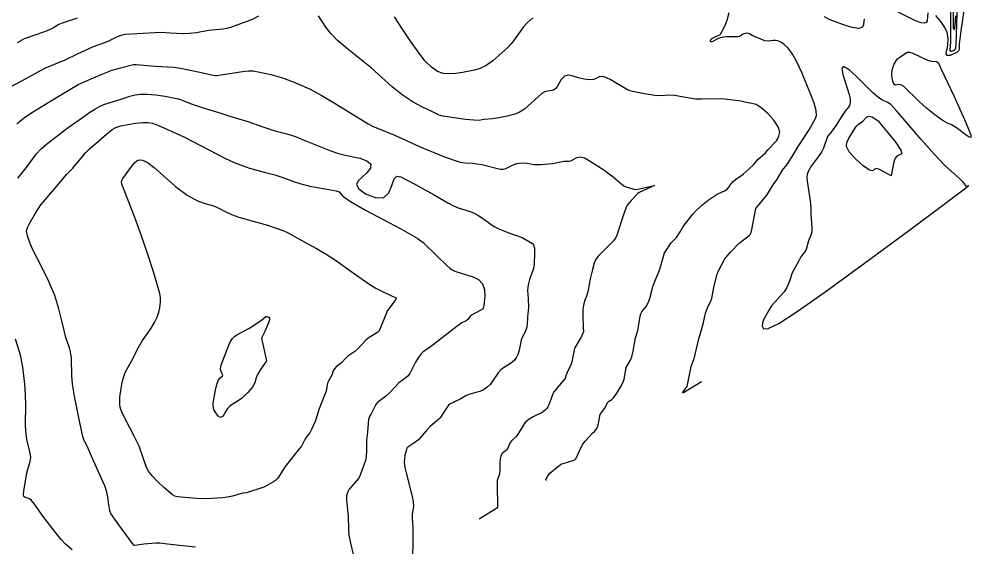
# Model space of a CAD drawing. Extents: x -291892836 to 2945206, y -477993085 to 1832792.
# Drawn here: x 1850179 to 1851220, y 542208 to 542785 of the extents above; entities that cross this region are included whole.
import ezdxf

# ---------------------------------------------------------------- set-up
doc = ezdxf.new("R2010")
doc.units = 0
doc.layers.add('DT_X_Contour_Minor', color=7, linetype='Continuous')

msp = doc.modelspace()

# ---------------------------------------------------------------- linework, layer by layer
at = {"layer": 'DT_X_Contour_Minor'}
for points in [[(1851197.9, 542798.2), (1851198, 542770.2), (1851197.8, 542760.5), (1851197.2, 542751.4), (1851197.6, 542750.3), (1851199.1, 542750.3), (1851201, 542751), (1851202.6, 542752), (1851203.4, 542752.8), (1851203.6, 542753.9), (1851204, 542757.7), (1851204.8, 542779.4), (1851205.9, 542815.9)], [(1851203.2, 542789), (1851202.3, 542774.5), (1851202, 542773.7), (1851201.7, 542773.7), (1851201.3, 542775.7), (1851201, 542782), (1851200.7, 542809.1)], [(1851214, 542804.6), (1851209, 542772.4), (1851207.3, 542757.8), (1851207.2, 542754.1), (1851207.5, 542752.6), (1851207.1, 542751.1), (1851205.2, 542749.3), (1851201.6, 542747.2), (1851197.4, 542745.6), (1851194.2, 542745.5), (1851193.1, 542747.4), (1851193.5, 542750.7), (1851194.5, 542754.3), (1851195.1, 542757.6), (1851195.3, 542763.4), (1851195.1, 542766.7), (1851194.2, 542770.7), (1851191.7, 542776.1), (1851187.1, 542782.8), (1851181.8, 542789.3)], [(1850440.9, 542788.5), (1850433.8, 542784.9), (1850421.2, 542780), (1850410.1, 542776.2), (1850406.2, 542775.1), (1850402.3, 542774.4), (1850386, 542772.8), (1850372.8, 542770.4), (1850365.4, 542769.5), (1850357.7, 542769.2), (1850344.5, 542769.9), (1850334, 542770.7), (1850308.1, 542769.1), (1850295.3, 542768.4), (1850290.1, 542767.4), (1850285.3, 542765.5), (1850276.6, 542761), (1850272.5, 542759.2), (1850260.1, 542754.8), (1850242.4, 542746.9), (1850228.8, 542740.5), (1850206.6, 542731.3), (1850181.5, 542717.5), (1850163, 542707.5)], [(1850850.1, 542706), (1850847.3, 542706.8), (1850844.5, 542708.1), (1850825.7, 542719.3), (1850818.8, 542722.2), (1850814.2, 542722.4), (1850807.6, 542719.4), (1850802.7, 542719), (1850796.9, 542719.7), (1850790.8, 542721.2), (1850785, 542723), (1850779.9, 542723.9), (1850775.6, 542722.9), (1850772.1, 542719.3), (1850766.8, 542710.1), (1850764.4, 542707.8), (1850761.9, 542707.1), (1850756.9, 542706.7), (1850754.1, 542705.8), (1850750.7, 542703.8), (1850746.6, 542700.4), (1850732.3, 542687.3), (1850729.9, 542685.6), (1850725.1, 542683), (1850720.1, 542681), (1850713, 542679.2), (1850702, 542677), (1850696.7, 542676.2), (1850687.5, 542675.7), (1850685.5, 542675.1), (1850682.3, 542674.6), (1850676.4, 542674.7), (1850667.1, 542675.6), (1850642.6, 542679.3), (1850638.3, 542680.2), (1850631.8, 542683.4), (1850618.7, 542689.8), (1850608.8, 542695.4), (1850598, 542702.6), (1850587.2, 542711.4), (1850564.2, 542731.9), (1850538.4, 542752.4), (1850527.6, 542761.5), (1850519.9, 542769.5), (1850514.5, 542776.5), (1850506.4, 542788.7)], [(1850925.3, 542388.7), (1850905.7, 542376.6), (1850904.8, 542376.7), (1850907.7, 542380.8), (1850909.6, 542383.8), (1850910, 542385.4), (1850914.3, 542405.5), (1850916, 542410.5), (1850916.9, 542412.6), (1850922.6, 542435.7), (1850925.6, 542445.5), (1850927.7, 542453.8), (1850929.8, 542464), (1850932.1, 542469.6), (1850935.7, 542477.4), (1850936.6, 542480.1), (1850937.9, 542486.2), (1850939.4, 542493.6), (1850942.5, 542506.5), (1850943.8, 542509.5), (1850947.7, 542517.2), (1850951.1, 542523.1), (1850952.5, 542525.2), (1850957.2, 542530.5), (1850966.8, 542540.4), (1850971.5, 542543.9), (1850977.1, 542548.2), (1850978.7, 542549.8), (1850979.7, 542551.9), (1850980.5, 542555.4), (1850984.8, 542578.1), (1850996.8, 542592.8), (1850999.9, 542597.6), (1851004, 542604.2), (1851007.9, 542609.5), (1851014, 542620), (1851018.7, 542626), (1851024.1, 542634.5), (1851031.8, 542647.1), (1851043.1, 542664.1), (1851050.3, 542676.8), (1851051.2, 542680), (1851050.9, 542685.4), (1851048.6, 542693.5), (1851044.8, 542703.6), (1851035.1, 542726.9), (1851030, 542737.9), (1851025, 542747.1), (1851020.3, 542753.6), (1851016, 542757.7), (1851012.2, 542760.1), (1851009, 542761.4), (1851006.3, 542761.9), (1851003.9, 542761.8), (1851001.4, 542761.4), (1850998.5, 542761.2), (1850994.9, 542761.7), (1850990.3, 542763.3), (1850981, 542767.5), (1850977.8, 542769.1), (1850975.5, 542769.8), (1850973.4, 542769.7), (1850971.2, 542768.8), (1850966.9, 542766.3), (1850965.1, 542765.8), (1850960.6, 542765.9), (1850956.7, 542766), (1850952.2, 542765.9), (1850947.7, 542765.2), (1850943.8, 542764), (1850938.4, 542761.2), (1850936.6, 542760.3), (1850936, 542760.6), (1850935.4, 542761.5), (1850935.3, 542762.2), (1850935.6, 542763.1), (1850936.9, 542764.2), (1850941.7, 542766.5), (1850945.4, 542768.1), (1850946.3, 542769), (1850949.5, 542774.6), (1850951.8, 542779.3), (1850953.7, 542784.2), (1850955.6, 542792.4)], [(1851173.2, 542792.3), (1851172.2, 542783.5), (1851171.3, 542781.6), (1851169.4, 542780.7), (1851165.8, 542781.2), (1851159.7, 542783.5), (1851140.5, 542792.8)], [(1850242.5, 542786.2), (1850226, 542781), (1850222.4, 542779.3), (1850216.6, 542775.8)], [(1850740.9, 542786.5), (1850734.3, 542780.8), (1850730.7, 542776.9), (1850726.9, 542771.8), (1850719.8, 542761.5), (1850717, 542757.9), (1850713.9, 542754.7), (1850703.9, 542745.4), (1850697, 542739.5), (1850689.9, 542734.4), (1850683.3, 542731.3), (1850677.1, 542729.5), (1850663.9, 542727.1), (1850656.7, 542726), (1850649.7, 542725.5), (1850643, 542726), (1850636.5, 542728.2), (1850629.9, 542732.6), (1850622.9, 542739.8), (1850615.4, 542749.5), (1850607.2, 542761.2), (1850598.3, 542774.2), (1850589.7, 542787.6)], [(1851103.8, 542785.4), (1851103.1, 542783.9), (1851102.8, 542779), (1851101.5, 542776.3), (1851097.5, 542775), (1851090.2, 542776.2), (1851080.9, 542778.9), (1851072.1, 542782.2), (1851065.2, 542785), (1851060.1, 542787.9)], [(1850216.6, 542775.8), (1850209.7, 542772.6), (1850198.3, 542768.3), (1850184.3, 542763.6), (1850176.7, 542759.5)], [(1851137.8, 542713.1), (1851136.4, 542714), (1851135.5, 542715.1), (1851134.7, 542717.3), (1851134, 542720.8), (1851133.8, 542725.1), (1851134.1, 542729.4), (1851135, 542733.2), (1851136.3, 542736.2), (1851138.8, 542740.3), (1851140, 542741.7), (1851144, 542744.8), (1851148.9, 542748.1), (1851150.9, 542749), (1851153.1, 542749.1), (1851156.5, 542747.9), (1851172.8, 542740.3), (1851176.7, 542739.2), (1851182.5, 542738.8), (1851184.3, 542737.8), (1851184.7, 542737.1), (1851187.4, 542731.2), (1851201.6, 542701.6), (1851213.3, 542675.5), (1851217.7, 542665.1), (1851220.1, 542658.5), (1851220.2, 542655.7), (1851218.2, 542656.2), (1851214, 542659.2), (1851208.6, 542663.5), (1851203.4, 542667.3), (1851198.9, 542669.7), (1851194.5, 542671.7), (1851188.7, 542674.9), (1851180.7, 542680.6), (1851171.7, 542687.9), (1851163.2, 542695.5), (1851146.8, 542711.6), (1851143.4, 542713.3), (1851140.8, 542713.7), (1851137.8, 542713.1)], [(1850176.3, 542670.6), (1850179.4, 542673.5), (1850186.2, 542678.7), (1850193.6, 542683.6), (1850212.6, 542695.2), (1850223.6, 542701.9), (1850243.6, 542713.7), (1850268.5, 542724.6), (1850279.6, 542729.1), (1850288.2, 542731.5), (1850304.2, 542735.5), (1850306.8, 542735.5), (1850328.2, 542733.9), (1850348.3, 542732.7), (1850355.5, 542731.7), (1850374.7, 542727.7), (1850392.9, 542723.5), (1850395.1, 542723.6), (1850406.7, 542725.5), (1850423.2, 542728.2), (1850429.5, 542728.7), (1850434.8, 542728.6), (1850440.3, 542727.7), (1850454.4, 542724.6), (1850467.1, 542721), (1850478.7, 542716.7), (1850486.5, 542713.6), (1850496.6, 542709), (1850509.3, 542702.2), (1850524.7, 542693.1), (1850560.6, 542670.9), (1850565.6, 542668.4), (1850589, 542658.8), (1850603.4, 542652.4), (1850610.4, 542648.9), (1850619.6, 542645.1), (1850642.4, 542635.5), (1850653.7, 542631.3), (1850661.6, 542629), (1850666.9, 542628.2), (1850675.2, 542627.8), (1850679.8, 542627.1), (1850685, 542626.2), (1850705.1, 542621.2), (1850708.3, 542621.1), (1850711.3, 542621.9), (1850718.8, 542625.8), (1850723.6, 542627.4), (1850729.1, 542628), (1850734.5, 542627.7), (1850742.3, 542626.4), (1850743, 542626.2), (1850749.5, 542626.5), (1850762.3, 542627.4), (1850774.9, 542630), (1850780.7, 542629.9), (1850783.3, 542630.6), (1850789.2, 542633.9), (1850792.9, 542634.6), (1850797.3, 542633.5), (1850801.9, 542631.1), (1850818.7, 542620.7), (1850828.9, 542612.7), (1850839.2, 542604), (1850841.9, 542602.4), (1850845.3, 542601.1), (1850851.8, 542599.5), (1850853.9, 542599.2), (1850855.8, 542599.4), (1850867.6, 542602.1), (1850873.9, 542603.5), (1850857.2, 542595.8), (1850855.9, 542594.8), (1850848.5, 542586.9), (1850844.2, 542581.8), (1850843.1, 542579.7), (1850840.9, 542573.5), (1850832.4, 542547.9), (1850831, 542545.4), (1850829, 542542.8), (1850824.2, 542537.8), (1850812.1, 542525.7), (1850809.6, 542522.2), (1850807.9, 542518.6), (1850806.1, 542511.5), (1850803.7, 542501.4), (1850801.2, 542487), (1850799.2, 542481.4)], [(1851063.3, 542656.9), (1851058.8, 542644.1), (1851056.7, 542639.7), (1851053.2, 542634.8), (1851045.6, 542624.5), (1851042.3, 542618.8), (1851041.1, 542615.5), (1851040.6, 542612.6), (1851041, 542608.2), (1851044.2, 542586.8), (1851045, 542579.9), (1851045.2, 542571.1), (1851045.3, 542567.3), (1851046.1, 542557.5), (1851046.1, 542552.8), (1851045.2, 542549), (1851042.6, 542543), (1851039.8, 542533.3), (1851038.1, 542530.4), (1851034.2, 542525.3), (1851031.5, 542520.5), (1851028.3, 542514.5), (1851024.8, 542507.9), (1851022.8, 542502), (1851021.9, 542498.8), (1851018.9, 542492), (1851016, 542487.3), (1851002.2, 542471.7), (1850998.7, 542466.3), (1850993.5, 542457.4), (1850992.8, 542455.6), (1850992.1, 542453.1), (1850991.7, 542449.6), (1850993.1, 542446.8), (1850998.5, 542447.1), (1851009.9, 542452.7), (1851030.1, 542465.6), (1851061.8, 542487.8), (1851105.4, 542519.5), (1851151.9, 542553.8), (1851189.6, 542581.8), (1851217.2, 542602.8), (1851217.5, 542603.3), (1851215.2, 542602.3), (1851211.9, 542606.7), (1851207.9, 542610.6), (1851201.4, 542616.4), (1851192.2, 542625), (1851180.2, 542637.4), (1851165.8, 542653.7), (1851139.6, 542684.4), (1851132.4, 542691.9), (1851128.7, 542694.6), (1851124.8, 542695.8), (1851122.8, 542696.9), (1851117.7, 542700.6), (1851112.6, 542705.1), (1851095.2, 542722.5), (1851086.9, 542729.8), (1851080.8, 542733.5), (1851078.8, 542731.2), (1851080, 542724.6), (1851087, 542703), (1851088, 542697.9), (1851088, 542694), (1851087.2, 542691), (1851086.2, 542689), (1851084.5, 542687), (1851083.3, 542685.6), (1851079.1, 542679.3), (1851072.6, 542669.3), (1851069.3, 542664.3), (1851065.8, 542659.7), (1851063.3, 542656.9)], [(1850755.5, 542280.9), (1850755.9, 542281.4), (1850755.4, 542281.4), (1850755.3, 542282), (1850757, 542285.2), (1850759.5, 542288.8), (1850763.7, 542292.3), (1850771.2, 542298.3), (1850772.6, 542299), (1850777.9, 542300.7), (1850786.8, 542303.6), (1850787.8, 542304.5), (1850790.1, 542309.2), (1850794.8, 542319.7), (1850798.1, 542323.8), (1850806.7, 542333), (1850808.3, 542334.6), (1850810.2, 542336.7), (1850811.7, 542339.4), (1850812.7, 542342.9), (1850814.2, 542352.1), (1850814.9, 542353.8), (1850817.3, 542356.8), (1850818.7, 542358.5), (1850820, 542360.4), (1850822.6, 542366.2), (1850823.8, 542367.3), (1850827.3, 542369.5), (1850829.2, 542371.4), (1850832.8, 542376.3), (1850837, 542383.1), (1850839.7, 542388.5), (1850840.7, 542391.7), (1850842.9, 542404.3), (1850848, 542413.3), (1850849.1, 542416.1), (1850850.7, 542422.4), (1850853.2, 542436.9), (1850855.8, 542444.8), (1850857.2, 542453.5), (1850858.3, 542460.7), (1850859, 542463), (1850860.3, 542465.2), (1850864.9, 542471.1), (1850867.2, 542475.1), (1850869, 542479.8), (1850871, 542488.3), (1850872.1, 542492.9), (1850874.8, 542499.5), (1850878.1, 542507.2), (1850879.8, 542512.1), (1850885, 542529.7), (1850887.4, 542533.5), (1850890.9, 542538.7), (1850892.8, 542541.1), (1850898.2, 542546.4), (1850902, 542552.9), (1850905.5, 542558.7), (1850916.1, 542572.1), (1850920.1, 542576.4), (1850927.3, 542583), (1850932.6, 542587.2), (1850942.5, 542593.8), (1850948, 542596.3), (1850950.8, 542597.6), (1850953.4, 542599.5), (1850955.6, 542602), (1850957.7, 542605), (1850960.1, 542607.9), (1850963, 542610.3), (1850969.2, 542614.2), (1850971.5, 542616.2), (1850977.8, 542622.1), (1850982.2, 542626), (1850987.2, 542631.7), (1850995.3, 542639.1), (1850998.1, 542642.5), (1851007.4, 542652.1), (1851008.7, 542654.1), (1851010.2, 542657.2), (1851011, 542661.6), (1851009.4, 542667.6), (1851004.6, 542674.9), (1850997.8, 542682.4), (1850990.8, 542688.4), (1850985.1, 542691.8), (1850980.6, 542693.2), (1850974.4, 542694.3), (1850968.5, 542695.5), (1850959.6, 542696.6), (1850950.4, 542697.7), (1850947, 542698.2), (1850925.4, 542697.6), (1850919, 542697.9), (1850910.2, 542699.1), (1850896, 542701.9), (1850889.6, 542702), (1850881.3, 542701.3), (1850874.3, 542701.9), (1850863, 542703.5), (1850850.1, 542706)], [(1850177.4, 542611.5), (1850186.7, 542622.8), (1850197.6, 542637.5), (1850202.9, 542643.4), (1850208.9, 542648.7), (1850232.5, 542666.7), (1850248.3, 542677.9), (1850256.1, 542683.4), (1850261.6, 542686.9), (1850267, 542689.9), (1850271.6, 542691.9), (1850293.7, 542698.8)], [(1850293.7, 542698.8), (1850300.1, 542700.9), (1850305.9, 542702.5), (1850311.8, 542703.3), (1850319.1, 542703.3), (1850328.5, 542702.4), (1850338.6, 542701), (1850347.3, 542699.4), (1850353.4, 542698), (1850357.4, 542696.7), (1850367, 542692.7), (1850379.3, 542688.7), (1850399.5, 542682.6), (1850409.5, 542679.3), (1850429, 542673.4), (1850445.6, 542667.7), (1850458.8, 542663.1), (1850471.9, 542659.8), (1850481.1, 542656.8), (1850493.3, 542652), (1850519, 542641.6), (1850528.3, 542638.5), (1850535.7, 542636.7), (1850551.5, 542633.2), (1850559.2, 542630.5), (1850563.6, 542626.9), (1850563.2, 542622.4), (1850559.4, 542617.4), (1850549.7, 542608.6), (1850547.9, 542604.6), (1850550.4, 542599.9), (1850558, 542594.4), (1850568.3, 542590.2), (1850577.6, 542590), (1850583.5, 542595.3), (1850586.8, 542603.5), (1850589.2, 542610.6), (1850592.1, 542613.6), (1850596.4, 542612.9), (1850611.8, 542604.7), (1850632.1, 542593.4), (1850648, 542584.3), (1850654.1, 542581.1), (1850659.3, 542579), (1850672.5, 542574.8), (1850676.9, 542573), (1850681.5, 542570.5), (1850690.8, 542564), (1850695.2, 542560.8), (1850699.4, 542558.2), (1850703.7, 542556), (1850714.5, 542551.8), (1850729.2, 542546.4), (1850740.6, 542540.1), (1850741.8, 542538.4), (1850742.6, 542535), (1850742.8, 542529.6), (1850742.4, 542517.7), (1850741.9, 542514), (1850741.2, 542511.4), (1850737.3, 542500.5), (1850736, 542496.1), (1850735.4, 542492.4), (1850735.2, 542488.8), (1850735.8, 542480), (1850736.3, 542470.1), (1850735.5, 542463), (1850735.1, 542459.6), (1850734.7, 542451.4), (1850734, 542447.3), (1850732.5, 542443.6), (1850729.1, 542437.3), (1850728, 542434.2), (1850725.9, 542423.3), (1850724.7, 542419.3), (1850723, 542415.6), (1850720.7, 542412.6), (1850718.1, 542410.1), (1850714.3, 542407.3), (1850708.8, 542404), (1850706, 542401.8), (1850703.1, 542398.8), (1850694.6, 542386.4), (1850691, 542382.9), (1850687, 542380.1), (1850682.8, 542378.2), (1850678.6, 542377), (1850671, 542375.1), (1850667.8, 542373.6), (1850661.5, 542369.8), (1850654.5, 542366.5), (1850650, 542364.3), (1850648.7, 542363.1), (1850643.6, 542355.6), (1850639.7, 542349.6), (1850638.3, 542348.2), (1850633.5, 542344.1), (1850628.5, 542340), (1850624.2, 542335.1), (1850615.8, 542325.4), (1850608.4, 542320.3)], [(1851132.8, 542613.9), (1851125.1, 542618.5), (1851120.2, 542621), (1851116.4, 542622), (1851114.5, 542620.8), (1851112.9, 542619.3), (1851109.3, 542620.1), (1851102.2, 542625), (1851093.9, 542632.5), (1851087.1, 542640.1), (1851084.2, 542646.1), (1851084.3, 542650.3), (1851086.7, 542655.1), (1851094.5, 542667.9), (1851097.1, 542670.3), (1851101.8, 542673.8), (1851105.9, 542678.1), (1851107.4, 542678.8), (1851109.1, 542679.1), (1851110.6, 542678.9), (1851112, 542678.4), (1851116.7, 542675.7), (1851118.6, 542674), (1851122.9, 542669.1), (1851130.1, 542660.4), (1851137.9, 542650.4), (1851143.4, 542642.2), (1851144.5, 542638.2), (1851142.5, 542637), (1851139.5, 542636), (1851137.3, 542633.2), (1851135.9, 542629.1), (1851132.8, 542613.9)], [(1850305.6, 542209.9), (1850304.6, 542210), (1850303.1, 542212), (1850288.1, 542232.6), (1850279.4, 542245), (1850278, 542248), (1850276.8, 542256.8), (1850275.8, 542263.2), (1850274.5, 542269.5), (1850272.6, 542275), (1850260.2, 542302.5), (1850253.7, 542317.6), (1850249.7, 542325.4), (1850248.4, 542330.6), (1850244, 542351.1), (1850239.6, 542373.2), (1850238.3, 542379.7), (1850237.2, 542387), (1850236.7, 542394.8), (1850236.1, 542414.6), (1850235.2, 542421.7), (1850233.9, 542426.1), (1850231.7, 542432), (1850230.1, 542437.1), (1850228.1, 542444.8), (1850225.8, 542455.5), (1850222.5, 542468.6), (1850217.8, 542483.2), (1850211.4, 542498.3), (1850204.4, 542512.6), (1850193.7, 542533.7), (1850190.9, 542540), (1850188, 542548.2), (1850187.1, 542553.4), (1850187.2, 542555.3), (1850188, 542557.6), (1850190, 542561.3), (1850197, 542573.1), (1850202.8, 542582.3), (1850205.1, 542585.3), (1850224, 542607.5), (1850230.7, 542615.6), (1850234.4, 542619.1), (1850237.6, 542622.5), (1850251.8, 542639.3), (1850255.4, 542643), (1850277, 542661.7), (1850280.8, 542664.7), (1850284.8, 542666.8), (1850290.1, 542668.5), (1850297.8, 542670.1), (1850306.4, 542671.4), (1850314.2, 542672.2), (1850320, 542672.2), (1850324.5, 542671.5), (1850329, 542670), (1850340.4, 542665.1), (1850360, 542656.2), (1850377.2, 542647.1), (1850403.8, 542633.4), (1850414.3, 542628.5), (1850422.9, 542625.1), (1850430.8, 542622.4), (1850447, 542618), (1850458.8, 542615), (1850467.5, 542612.1), (1850480.3, 542607.3), (1850488.4, 542604.8), (1850497, 542602.7), (1850513.8, 542599.7), (1850525.9, 542597.6), (1850529, 542596.5), (1850533.1, 542591.9), (1850541.5, 542585.9), (1850557.9, 542576.5), (1850596.4, 542555.9), (1850614.5, 542545.7), (1850621.1, 542541.2), (1850636.7, 542525.7), (1850646.6, 542516.2), (1850650, 542513.1), (1850652.7, 542511.2), (1850655.5, 542509.8), (1850663.7, 542507.1), (1850675.5, 542503.5), (1850681.5, 542500.6), (1850686, 542496), (1850688.1, 542489.6), (1850688.4, 542482.4), (1850687.4, 542472.3), (1850686.5, 542469.2), (1850685.8, 542468.3), (1850683.2, 542466.6), (1850673.1, 542461.3), (1850671.6, 542459.4), (1850670.1, 542457.2), (1850668.1, 542455.6), (1850663.2, 542453.2), (1850658.2, 542449.6), (1850631.9, 542429.2), (1850620.7, 542421.3)], [(1850497.1, 542332.9), (1850493.3, 542328.7), (1850491.7, 542326.5), (1850487.8, 542318.6), (1850485.8, 542315.8), (1850469.8, 542296.2), (1850466.6, 542291), (1850463.4, 542285.6), (1850461.6, 542283.2), (1850459.5, 542281), (1850457.2, 542279.3), (1850449.4, 542275.1), (1850446.7, 542273.7), (1850443.5, 542272.4), (1850430.8, 542268.6), (1850428.2, 542267.3), (1850423.7, 542267.1), (1850412.2, 542263.7), (1850407, 542262.7), (1850401.4, 542261.9), (1850389.3, 542261.1), (1850378.8, 542261), (1850372.5, 542261.3), (1850352.2, 542263.2), (1850349.1, 542263.8), (1850346.6, 542265.1), (1850337.2, 542273.4), (1850330.4, 542279.8), (1850324.3, 542286), (1850320.5, 542291.1), (1850318.4, 542295.2), (1850310.3, 542318.3), (1850304.6, 542329.4), (1850294.4, 542349), (1850291.2, 542356), (1850290.3, 542358.6), (1850289.6, 542361.2), (1850289.2, 542364.1), (1850289.1, 542367.6), (1850289.2, 542371.9), (1850289.7, 542376.9), (1850291.8, 542388.4), (1850294.2, 542396.9), (1850295.4, 542399.7), (1850301.7, 542411.4), (1850310.4, 542427.9), (1850313.4, 542433.5), (1850319.3, 542441.8), (1850323.4, 542447.6), (1850327.1, 542453.6), (1850329.9, 542459.5), (1850331.8, 542464.9), (1850332.9, 542469.6), (1850333.7, 542476.1), (1850333.7, 542480.8), (1850332.8, 542485.3), (1850330.4, 542494.1), (1850326, 542508.9), (1850319.8, 542527.8), (1850312.8, 542548.4), (1850305.5, 542568.3), (1850291.4, 542605), (1850290.9, 542608.3), (1850292.3, 542610.9), (1850302.1, 542624.5), (1850305, 542628), (1850307.7, 542630.2), (1850310.4, 542631.3), (1850313.9, 542631.1), (1850319, 542628.8), (1850326.7, 542623), (1850350, 542602.4), (1850362.7, 542592.7), (1850374, 542586.7), (1850383.6, 542583.4), (1850391.7, 542581), (1850398.3, 542578.1), (1850404.5, 542574.9), (1850411.2, 542571.7), (1850419.2, 542568.9), (1850450.7, 542559.9), (1850468.4, 542553.7), (1850473.1, 542551.7), (1850481.5, 542547.1), (1850494.9, 542539.6), (1850504.4, 542534.4), (1850514.7, 542528.3), (1850524.9, 542521.7), (1850544.3, 542507.9), (1850561.4, 542496), (1850569.2, 542491.2), (1850576.3, 542487.4), (1850591.9, 542480.1), (1850590.9, 542478.9), (1850582, 542466.7), (1850581.1, 542465), (1850572.7, 542444.7), (1850571.5, 542443.2), (1850567.2, 542440.5), (1850561.7, 542437.1), (1850558.4, 542434.4)], [(1850799.2, 542481.4), (1850797.9, 542478.1), (1850796.6, 542473.9), (1850795.7, 542468.4), (1850795.5, 542461.4), (1850796.1, 542448.2), (1850796.4, 542443.4), (1850795.8, 542441.9), (1850794, 542438.4), (1850787.1, 542426.8), (1850786.9, 542426.5), (1850786.1, 542423.4), (1850783.6, 542410.7), (1850782.9, 542408.1), (1850781.3, 542405), (1850778.7, 542400), (1850776.9, 542395.3), (1850776.2, 542392.7), (1850775.7, 542391.8), (1850763.9, 542377.9), (1850762.8, 542375.7), (1850760.6, 542369.4), (1850758.6, 542363.6), (1850757.5, 542361.4), (1850756.2, 542359.5), (1850754.4, 542357.7), (1850752.3, 542356), (1850750.1, 542354.6), (1850745.8, 542352.7), (1850741.2, 542350.5), (1850736.7, 542347.7), (1850733, 542344.6), (1850731.3, 542342.7), (1850728.2, 542337.5), (1850725.3, 542332.5), (1850723.8, 542330.4), (1850722, 542328.4), (1850717.8, 542324.7), (1850716.1, 542322.4), (1850713, 542314.7), (1850711.2, 542313.2), (1850709.1, 542312), (1850707.2, 542310.4), (1850705.9, 542307.9), (1850705.2, 542304.6), (1850705, 542300.6), (1850704.8, 542291.7), (1850704.4, 542288.2), (1850701.9, 542281), (1850701.8, 542275.9), (1850702.4, 542252.7), (1850702.1, 542251.1), (1850700.5, 542250.1), (1850682.2, 542238.6)], [(1850444.2, 542436.5), (1850449.4, 542411.8), (1850442.2, 542401.3), (1850439.7, 542396.9), (1850438.3, 542393.3), (1850436.8, 542387.8), (1850435.5, 542385.2), (1850433.7, 542382.6), (1850428.7, 542376.6), (1850425.5, 542373.4), (1850422.2, 542370.5), (1850418.6, 542368.1), (1850411.9, 542364), (1850409.1, 542361.9), (1850406.8, 542359.6), (1850404.9, 542356.8), (1850403.2, 542353.6), (1850401.5, 542350.8), (1850399.4, 542349.8), (1850396.8, 542351.4), (1850394.1, 542354.8), (1850392.1, 542358.7), (1850391.2, 542362.2), (1850391.3, 542365.6), (1850393.7, 542379.7), (1850394.7, 542384.5), (1850395.8, 542388.2), (1850397, 542390.8), (1850398.4, 542392.7), (1850401.3, 542395.5), (1850401.8, 542396.6), (1850399.8, 542399.7), (1850399.3, 542402.7), (1850400.1, 542407.3), (1850402, 542412.8), (1850408.5, 542429), (1850410.3, 542433), (1850412.2, 542436), (1850414.4, 542438.3), (1850417.2, 542440.2), (1850430.1, 542447), (1850435.4, 542450.3), (1850444.4, 542456.7), (1850448.9, 542460.1), (1850450, 542460.2), (1850451.1, 542460), (1850452.1, 542459.5), (1850452.7, 542458.3), (1850452.7, 542456.4), (1850451.8, 542453.1), (1850447.7, 542443.7), (1850444.2, 542436.5)], [(1850237, 542205.1), (1850229.5, 542211.4), (1850224.8, 542216.5), (1850218.6, 542224), (1850205.3, 542241.6), (1850195.6, 542254.9), (1850192.3, 542258.9), (1850190.1, 542261), (1850188.5, 542261.7), (1850185.6, 542262.3), (1850184.2, 542263.5), (1850183.6, 542265.8), (1850184, 542269.7), (1850186.8, 542284.6), (1850187.5, 542289.2), (1850188.5, 542293.5), (1850191.1, 542301.7), (1850191.6, 542306.2), (1850191, 542311.3), (1850188, 542322.6), (1850186.9, 542328.3), (1850186.2, 542334.7), (1850186, 542342.4), (1850186.3, 542363.2), (1850186, 542374.8), (1850185.2, 542386.1), (1850182.8, 542404.9), (1850180.7, 542416.4), (1850179.3, 542421.7), (1850174.9, 542435.3)], [(1850558.4, 542434.4), (1850549.4, 542424.9), (1850546.2, 542422), (1850538.7, 542416.7), (1850536.2, 542414.6), (1850531.7, 542409.5), (1850526.3, 542405.4), (1850523.9, 542403.1), (1850522.6, 542400.8), (1850521.1, 542396.1), (1850516.8, 542388.3), (1850516.1, 542385.6), (1850514.7, 542378.7), (1850513.1, 542374.2), (1850507.3, 542359.3), (1850502.7, 542345.5), (1850498.9, 542336.8), (1850497.1, 542332.9)], [(1850620.7, 542421.3), (1850618.8, 542419.4), (1850615.4, 542414.9), (1850612.4, 542410.3), (1850609.5, 542404.4), (1850606.2, 542397.9), (1850604.4, 542395.5), (1850602.5, 542393.6), (1850594.3, 542387.6), (1850589.8, 542383), (1850583.8, 542376.3), (1850579.6, 542372.8), (1850570.9, 542366.3), (1850569.2, 542364.1), (1850563.7, 542352.9), (1850562.2, 542350.8), (1850561.1, 542347.7), (1850560.6, 542343.2), (1850560.2, 542333.7), (1850558.8, 542324.9), (1850558.9, 542314.3), (1850558.7, 542305.9), (1850557.8, 542302.7), (1850551.3, 542284.9), (1850550.4, 542283.4), (1850540.1, 542271.5), (1850538.1, 542267.9), (1850537.1, 542264.1), (1850536.9, 542259.6), (1850539, 542241.4), (1850539.2, 542228.7), (1850539.8, 542221.3), (1850541.4, 542212.6), (1850548, 542184.7)], [(1850608.4, 542320.3), (1850604.1, 542317.3), (1850603.2, 542316.3), (1850602.6, 542314.7), (1850601, 542308.4), (1850600.4, 542304.7), (1850600.3, 542301.1), (1850600.9, 542295.2), (1850602.2, 542289.3), (1850608.3, 542266.5), (1850609.9, 542258.1), (1850610.2, 542252.1), (1850608.9, 542244.3), (1850608.8, 542240.3), (1850609.5, 542229.2), (1850609.7, 542213.7), (1850609.4, 542196.6)], [(1850371.8, 542208.1), (1850354.4, 542209.7), (1850341.1, 542211.5), (1850332.9, 542212.6), (1850328.3, 542212.5), (1850315.4, 542211.2), (1850305.6, 542209.9)]]:
    msp.add_lwpolyline(points, dxfattribs=at)

doc.saveas('drawing.dxf')
